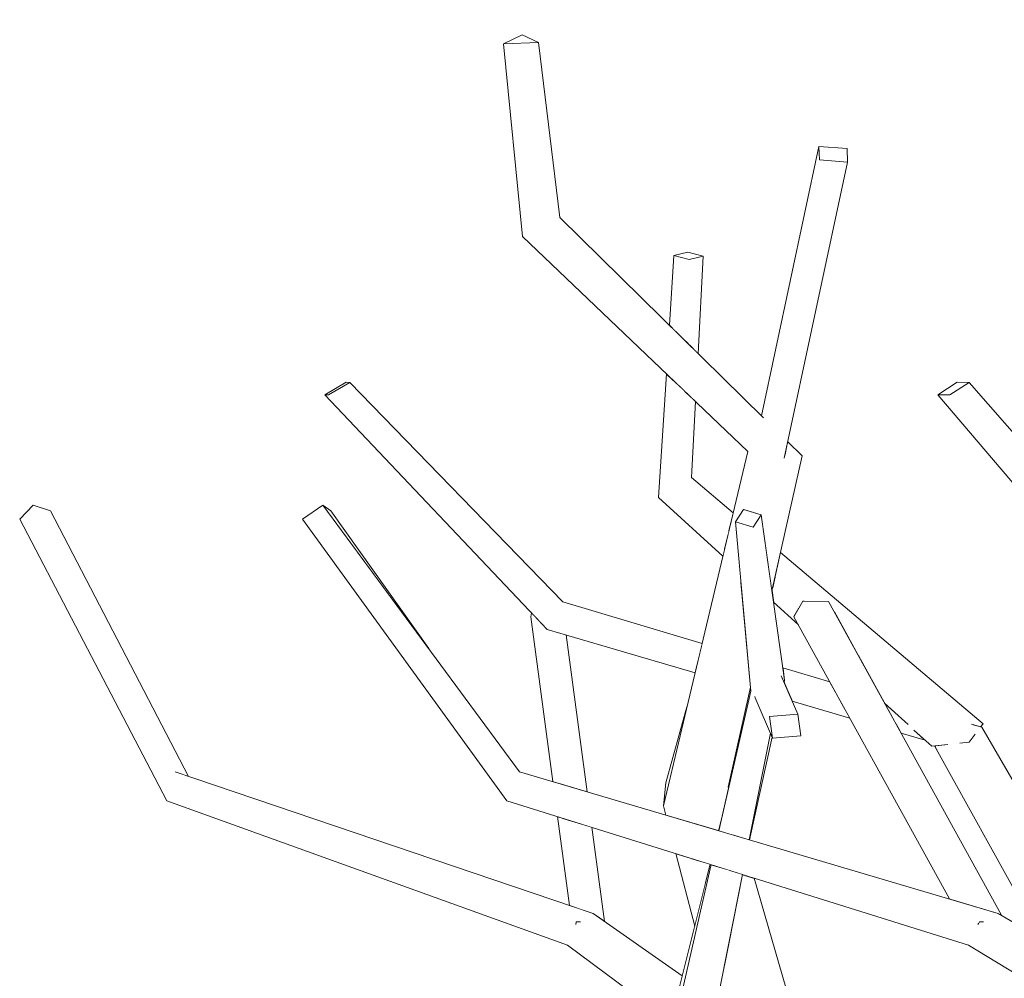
# Model space of a CAD drawing. Extents: x -289599 to -184549, y 66678 to 295474.
# Tile 350 of 656: x -262796 to -262660, y 71834 to 71966. Entities that reach past the tile are written whole.
import ezdxf

# ---------------------------------------------------------------- set-up
doc = ezdxf.new("R2010")
doc.units = 0
doc.header["$MEASUREMENT"] = 0
doc.linetypes.add('Wipeout_Contour', pattern=[1000, 0, -1000])
doc.layers.add('arch drzewa', color=8, linetype='Continuous')
doc.layers.add('arch drzewa_Nr_Pióra__4', color=8, linetype='Continuous', lineweight=9)

msp = doc.modelspace()

# ---------------------------------------------------------------- wipeouts: each hides what was drawn before it
at = {"color": 254, "linetype": 'Wipeout_Contour', "lineweight": 0, "ltscale": 2236840.206173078}
msp.add_wipeout([(-262661.96, 71988.74), (-262622.19, 71964.75), (-262621.22, 71964.33), (-262620.76, 71964.26), (-262619.46, 71963.53), (-262620.63, 71964.24), (-262659.52, 71987.69)], dxfattribs=at).dxf.layer = 'arch drzewa'
at = {"color": 254, "linetype": 'Wipeout_Contour', "lineweight": 0, "ltscale": 1278369.935397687}
msp.add_wipeout([(-262685.66, 71948.8), (-262685.61, 71946.95), (-262681.73, 71946.67), (-262681.77, 71948.52)], dxfattribs=at).dxf.layer = 'arch drzewa'
at = {"color": 254, "linetype": 'Wipeout_Contour', "lineweight": 0, "ltscale": 1278422.908444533}
msp.add_wipeout([(-262701.6, 71933.72), (-262703.53, 71933.24), (-262703.41, 71921.39), (-262702.31, 71920.31)], dxfattribs=at).dxf.layer = 'arch drzewa'
at = {"color": 254, "linetype": 'Wipeout_Contour', "lineweight": 0, "ltscale": 1278388.792377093}
msp.add_wipeout([(-262704.74, 71900.89), (-262698.07, 71895.85), (-262697.47, 71898.39), (-262703.22, 71903.25)], dxfattribs=at).dxf.layer = 'arch drzewa'
at = {"color": 254, "linetype": 'Wipeout_Contour', "lineweight": 0, "ltscale": 958755.931463}
msp.add_wipeout([(-262695.11, 71874.37), (-262695.16, 71874.13), (-262695.08, 71874.11)], dxfattribs=at).dxf.layer = 'arch drzewa'
at = {"color": 254, "linetype": 'Wipeout_Contour', "lineweight": 0, "ltscale": 958569.132642}
msp.add_wipeout([(-262600.85, 71808.06), (-262660.98, 71843.22), (-262665.06, 71838.86)], dxfattribs=at).dxf.layer = 'arch drzewa'

# ---------------------------------------------------------------- next in the draw order: wipeouts: each hides what was drawn before it
at = {"color": 254, "linetype": 'Wipeout_Contour', "lineweight": 0, "ltscale": 958818.982409}
msp.add_wipeout([(-262703.53, 71933.24), (-262703.95, 71921.92), (-262703.41, 71921.39)], dxfattribs=at).dxf.layer = 'arch drzewa'
at = {"color": 254, "linetype": 'Wipeout_Contour', "lineweight": 0, "ltscale": 958805.753884}
msp.add_wipeout([(-262702.66, 71913.7), (-262703.33, 71914.34), (-262703.22, 71903.25)], dxfattribs=at).dxf.layer = 'arch drzewa'
at = {"color": 254, "linetype": 'Wipeout_Contour', "lineweight": 0, "ltscale": 958788.631463}
msp.add_wipeout([(-262704.74, 71900.89), (-262698.21, 71895.29), (-262698.07, 71895.85)], dxfattribs=at).dxf.layer = 'arch drzewa'
at = {"color": 254, "linetype": 'Wipeout_Contour', "lineweight": 0, "ltscale": 958771.24222}
msp.add_wipeout([(-262726.89, 71862.71), (-262728.63, 71858.73), (-262660.98, 71843.22)], dxfattribs=at).dxf.layer = 'arch drzewa'
at = {"color": 254, "linetype": 'Wipeout_Contour', "lineweight": 0, "ltscale": 958639.86519}
msp.add_wipeout([(-262663.56, 71842.07), (-262663.7, 71841.83), (-262663.22, 71842.07)], dxfattribs=at).dxf.layer = 'arch drzewa'
at = {"color": 254, "linetype": 'Wipeout_Contour', "lineweight": 0, "ltscale": 958508.036084}
msp.add_wipeout([(-262665.06, 71838.86), (-262607.43, 71803.53), (-262600.85, 71808.06)], dxfattribs=at).dxf.layer = 'arch drzewa'

# ---------------------------------------------------------------- next in the draw order: wipeouts: each hides what was drawn before it
at = {"color": 254, "linetype": 'Wipeout_Contour', "lineweight": 0, "ltscale": 1278431.474296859}
msp.add_wipeout([(-262703.53, 71933.24), (-262705.66, 71933.79), (-262705.37, 71923.32), (-262703.95, 71921.92)], dxfattribs=at).dxf.layer = 'arch drzewa'
at = {"color": 254, "linetype": 'Wipeout_Contour', "lineweight": 0, "ltscale": 1278392.570428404}
msp.add_wipeout([(-262704.74, 71900.89), (-262707.75, 71900.47), (-262698.68, 71893.32), (-262698.21, 71895.29)], dxfattribs=at).dxf.layer = 'arch drzewa'
at = {"color": 254, "linetype": 'Wipeout_Contour', "lineweight": 0, "ltscale": 958912.305148}
msp.add_wipeout([(-262726.89, 71862.71), (-262753.98, 71899.45), (-262756.79, 71897.52)], dxfattribs=at).dxf.layer = 'arch drzewa'
at = {"color": 254, "linetype": 'Wipeout_Contour', "lineweight": 0, "ltscale": 1597796.491529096}
msp.add_wipeout([(-262687.89, 71886.21), (-262664.82, 71844.36), (-262660.98, 71843.22), (-262660.54, 71842.97), (-262684.36, 71886.17)], dxfattribs=at).dxf.layer = 'arch drzewa'
at = {"color": 254, "linetype": 'Wipeout_Contour', "lineweight": 0, "ltscale": 1917524.452636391}
msp.add_wipeout([(-262707.09, 71858.02), (-262706.36, 71856.64), (-262699.49, 71854.61), (-262699.13, 71856.03), (-262698.13, 71860.4), (-262698.19, 71860.61)], dxfattribs=at).dxf.layer = 'arch drzewa'
at = {"color": 254, "linetype": 'Wipeout_Contour', "lineweight": 0, "ltscale": 958756.868154}
msp.add_wipeout([(-262700.65, 71849.98), (-262703.24, 71850.79), (-262701.34, 71847.23)], dxfattribs=at).dxf.layer = 'arch drzewa'
at = {"color": 254, "linetype": 'Wipeout_Contour', "lineweight": 0, "ltscale": 1278368.675398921}
msp.add_wipeout([(-262716.78, 71843.22), (-262720.28, 71838.86), (-262705.56, 71830.4), (-262704.5, 71834.61)], dxfattribs=at).dxf.layer = 'arch drzewa'

# ---------------------------------------------------------------- next in the draw order: wipeouts: each hides what was drawn before it
at = {"color": 254, "linetype": 'Wipeout_Contour', "lineweight": 0, "ltscale": 958826.276338}
msp.add_wipeout([(-262705.66, 71933.79), (-262706.26, 71924.2), (-262705.37, 71923.32)], dxfattribs=at).dxf.layer = 'arch drzewa'
at = {"color": 254, "linetype": 'Wipeout_Contour', "lineweight": 0, "ltscale": 958791.346585}
msp.add_wipeout([(-262707.75, 71900.47), (-262698.89, 71892.41), (-262698.68, 71893.32)], dxfattribs=at).dxf.layer = 'arch drzewa'
at = {"color": 254, "linetype": 'Wipeout_Contour', "lineweight": 0, "ltscale": 958878.248211}
msp.add_wipeout([(-262756.79, 71897.52), (-262728.63, 71858.73), (-262726.89, 71862.71)], dxfattribs=at).dxf.layer = 'arch drzewa'
at = {"color": 254, "linetype": 'Wipeout_Contour', "lineweight": 0, "ltscale": 958760.643843}
msp.add_wipeout([(-262698.19, 71860.61), (-262695.11, 71874.37), (-262696.48, 71889.5)], dxfattribs=at).dxf.layer = 'arch drzewa'
at = {"color": 254, "linetype": 'Wipeout_Contour', "lineweight": 0, "ltscale": 1278263.133734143}
msp.add_wipeout([(-262689.11, 71884.07), (-262667.68, 71845.21), (-262664.82, 71844.36), (-262687.89, 71886.21)], dxfattribs=at).dxf.layer = 'arch drzewa'
at = {"color": 254, "linetype": 'Wipeout_Contour', "lineweight": 0, "ltscale": 958776.76181}
msp.add_wipeout([(-262707.09, 71858.02), (-262706.77, 71856.76), (-262706.36, 71856.64)], dxfattribs=at).dxf.layer = 'arch drzewa'
at = {"color": 254, "linetype": 'Wipeout_Contour', "lineweight": 0, "ltscale": 1278346.407053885}
msp.add_wipeout([(-262705.38, 71851.46), (-262702.78, 71841.48), (-262701.34, 71847.23), (-262703.24, 71850.79)], dxfattribs=at).dxf.layer = 'arch drzewa'
at = {"color": 254, "linetype": 'Wipeout_Contour', "lineweight": 0, "ltscale": 958800.91015}
msp.add_wipeout([(-262719.08, 71842.07), (-262719.12, 71841.83), (-262718.71, 71842.07)], dxfattribs=at).dxf.layer = 'arch drzewa'
at = {"color": 254, "linetype": 'Wipeout_Contour', "lineweight": 0, "ltscale": 958639.706996}
msp.add_wipeout([(-262663.68, 71842.3), (-262663.56, 71842.07), (-262663.22, 71842.07)], dxfattribs=at).dxf.layer = 'arch drzewa'
at = {"color": 254, "linetype": 'Wipeout_Contour', "lineweight": 0, "ltscale": 1278355.117735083}
msp.add_wipeout([(-262720.28, 71838.86), (-262706.06, 71828.28), (-262706.05, 71828.46), (-262705.56, 71830.4)], dxfattribs=at).dxf.layer = 'arch drzewa'

# ---------------------------------------------------------------- next in the draw order: wipeouts: each hides what was drawn before it
at = {"color": 254, "linetype": 'Wipeout_Contour', "lineweight": 0, "ltscale": 1278433.305369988}
msp.add_wipeout([(-262701.6, 71933.72), (-262703.73, 71934.27), (-262705.66, 71933.79), (-262703.53, 71933.24)], dxfattribs=at).dxf.layer = 'arch drzewa'
at = {"color": 254, "linetype": 'Wipeout_Contour', "lineweight": 0, "ltscale": 958668.484732}
msp.add_wipeout([(-262638.65, 71886.11), (-262664.96, 71916.33), (-262667.63, 71914.62)], dxfattribs=at).dxf.layer = 'arch drzewa'
at = {"color": 254, "linetype": 'Wipeout_Contour', "lineweight": 0, "ltscale": 1278409.3395126}
msp.add_wipeout([(-262704.74, 71900.89), (-262703.22, 71903.25), (-262703.33, 71914.34), (-262704.21, 71915.17)], dxfattribs=at).dxf.layer = 'arch drzewa'
at = {"color": 254, "linetype": 'Wipeout_Contour', "lineweight": 0, "ltscale": 958925.152997}
msp.add_wipeout([(-262753.98, 71899.45), (-262739.41, 71879.69), (-262752.9, 71898.67)], dxfattribs=at).dxf.layer = 'arch drzewa'
at = {"color": 254, "linetype": 'Wipeout_Contour', "lineweight": 0, "ltscale": 1597891.74078124}
msp.add_wipeout([(-262684.17, 71875.11), (-262690.64, 71877.04), (-262690.4, 71875.34), (-262690.4, 71875.32), (-262683.36, 71873.64)], dxfattribs=at).dxf.layer = 'arch drzewa'
at = {"color": 254, "linetype": 'Wipeout_Contour', "lineweight": 0, "ltscale": 958700.116623}
msp.add_wipeout([(-262676.63, 71872.15), (-262676.55, 71872.02), (-262676.45, 71871.99)], dxfattribs=at).dxf.layer = 'arch drzewa'
at = {"color": 254, "linetype": 'Wipeout_Contour', "lineweight": 0, "ltscale": 958916.609239}
msp.add_wipeout([(-262716.78, 71843.22), (-262774.31, 71862.71), (-262775.48, 71858.73)], dxfattribs=at).dxf.layer = 'arch drzewa'
at = {"color": 254, "linetype": 'Wipeout_Contour', "lineweight": 0, "ltscale": 1278300.190450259}
msp.add_wipeout([(-262697.79, 71840.59), (-262686.12, 71818.72), (-262694.58, 71848.09), (-262696.2, 71848.6)], dxfattribs=at).dxf.layer = 'arch drzewa'
at = {"color": 254, "linetype": 'Wipeout_Contour', "lineweight": 0, "ltscale": 958640.07905}
msp.add_wipeout([(-262663.68, 71842.3), (-262663.7, 71841.83), (-262663.56, 71842.07)], dxfattribs=at).dxf.layer = 'arch drzewa'

# ---------------------------------------------------------------- next in the draw order: wipeouts: each hides what was drawn before it
at = {"color": 254, "linetype": 'Wipeout_Contour', "lineweight": 0, "ltscale": 958810.968505}
msp.add_wipeout([(-262704.21, 71915.17), (-262705.17, 71916.09), (-262704.74, 71900.89)], dxfattribs=at).dxf.layer = 'arch drzewa'
at = {"color": 254, "linetype": 'Wipeout_Contour', "lineweight": 0, "ltscale": 958636.38306}
msp.add_wipeout([(-262667.63, 71914.62), (-262639.72, 71882.96), (-262638.65, 71886.11)], dxfattribs=at).dxf.layer = 'arch drzewa'
at = {"color": 254, "linetype": 'Wipeout_Contour', "lineweight": 0, "ltscale": 959034.635706}
msp.add_wipeout([(-262774.31, 71862.71), (-262793.9, 71899.45), (-262795.74, 71897.52)], dxfattribs=at).dxf.layer = 'arch drzewa'
at = {"color": 254, "linetype": 'Wipeout_Contour', "lineweight": 0, "ltscale": 1598053.59972604}
msp.add_wipeout([(-262724.7, 71884.01), (-262721.64, 71861.16), (-262717.6, 71859.97), (-262720.49, 71881.56), (-262723.11, 71882.33)], dxfattribs=at).dxf.layer = 'arch drzewa'
at = {"color": 254, "linetype": 'Wipeout_Contour', "lineweight": 0, "ltscale": 1597887.367439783}
msp.add_wipeout([(-262690.4, 71875.32), (-262690.47, 71875.01), (-262689.86, 71873.62), (-262682.13, 71871.4), (-262683.36, 71873.64)], dxfattribs=at).dxf.layer = 'arch drzewa'
at = {"color": 254, "linetype": 'Wipeout_Contour', "lineweight": 0, "ltscale": 2875931.71740413}
msp.add_wipeout([(-262667.29, 71867.33), (-262667.57, 71867.22), (-262644.04, 71833.32), (-262641.9, 71832.07), (-262663.24, 71868.84), (-262664.56, 71868.35), (-262664.24, 71867.78), (-262664.99, 71866.78), (-262666.13, 71866.66)], dxfattribs=at).dxf.layer = 'arch drzewa'
at = {"color": 254, "linetype": 'Wipeout_Contour', "lineweight": 0, "ltscale": 1598004.342980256}
msp.add_wipeout([(-262716.94, 71855.08), (-262721, 71856.34), (-262719.36, 71844.1), (-262716.78, 71843.22), (-262715.21, 71842.12)], dxfattribs=at).dxf.layer = 'arch drzewa'
at = {"color": 254, "linetype": 'Wipeout_Contour', "lineweight": 0, "ltscale": 2236998.540634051}
msp.add_wipeout([(-262697.79, 71840.59), (-262699.85, 71830.23), (-262699.03, 71827.09), (-262690.58, 71820.35), (-262690.55, 71819.95), (-262689.41, 71816.52), (-262686.12, 71818.72)], dxfattribs=at).dxf.layer = 'arch drzewa'

# ---------------------------------------------------------------- next in the draw order: linework, layer by layer
at = {"layer": 'arch drzewa_Nr_Pióra__4', "linetype": 'Continuous'}
for p, q in [((-262715.21, 71842.12), (-262716.94, 71855.08)), ((-262686.12, 71818.72), (-262694.58, 71848.09))]:
    msp.add_line(p, q, dxfattribs=at)

# ---------------------------------------------------------------- next in the draw order: wipeouts: each hides what was drawn before it
at = {"color": 254, "linetype": 'Wipeout_Contour', "lineweight": 0, "ltscale": 1278418.12503688}
msp.add_wipeout([(-262707.75, 71900.47), (-262704.74, 71900.89), (-262705.17, 71916.09), (-262706.68, 71917.53)], dxfattribs=at).dxf.layer = 'arch drzewa'
at = {"color": 254, "linetype": 'Wipeout_Contour', "lineweight": 0, "ltscale": 958672.514052}
msp.add_wipeout([(-262639.72, 71882.96), (-262667.63, 71914.62), (-262669.3, 71914.64)], dxfattribs=at).dxf.layer = 'arch drzewa'
at = {"color": 254, "linetype": 'Wipeout_Contour', "lineweight": 0, "ltscale": 959007.302945}
msp.add_wipeout([(-262795.74, 71897.52), (-262775.48, 71858.73), (-262774.31, 71862.71)], dxfattribs=at).dxf.layer = 'arch drzewa'
at = {"color": 254, "linetype": 'Wipeout_Contour', "lineweight": 0, "ltscale": 1598066.276908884}
msp.add_wipeout([(-262725.26, 71884.6), (-262725.35, 71884.07), (-262722.3, 71861.36), (-262721.64, 71861.16), (-262724.7, 71884.01)], dxfattribs=at).dxf.layer = 'arch drzewa'
at = {"color": 254, "linetype": 'Wipeout_Contour', "lineweight": 0, "ltscale": 1278303.640169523}
msp.add_wipeout([(-262689.86, 71873.62), (-262689.7, 71873.24), (-262681.98, 71871.14), (-262682.13, 71871.4)], dxfattribs=at).dxf.layer = 'arch drzewa'
at = {"color": 254, "linetype": 'Wipeout_Contour', "lineweight": 0, "ltscale": 958661.495522}
msp.add_wipeout([(-262664.54, 71869.23), (-262664.51, 71869.14), (-262663.24, 71868.84)], dxfattribs=at).dxf.layer = 'arch drzewa'
at = {"color": 254, "linetype": 'Wipeout_Contour', "lineweight": 0, "ltscale": 958614.795933}
msp.add_wipeout([(-262667.57, 71867.22), (-262649.85, 71836.72), (-262644.04, 71833.32)], dxfattribs=at).dxf.layer = 'arch drzewa'
at = {"color": 254, "linetype": 'Wipeout_Contour', "lineweight": 0, "ltscale": 1278415.805796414}
msp.add_wipeout([(-262721, 71856.34), (-262721.66, 71856.55), (-262720.02, 71844.32), (-262719.36, 71844.1)], dxfattribs=at).dxf.layer = 'arch drzewa'
at = {"color": 254, "linetype": 'Wipeout_Contour', "lineweight": 0, "ltscale": 958740.710603}
msp.add_wipeout([(-262698.02, 71849.16), (-262701.02, 71824.32), (-262696.2, 71848.6)], dxfattribs=at).dxf.layer = 'arch drzewa'
at = {"color": 254, "linetype": 'Wipeout_Contour', "lineweight": 0, "ltscale": 958800.757803}
msp.add_wipeout([(-262718.71, 71842.07), (-262719.11, 71842.3), (-262719.08, 71842.07)], dxfattribs=at).dxf.layer = 'arch drzewa'

# ---------------------------------------------------------------- next in the draw order: linework, layer by layer
at = {"layer": 'arch drzewa_Nr_Pióra__4', "linetype": 'Continuous'}
for p, q in [((-262720.28, 71838.86), (-262775.48, 71858.73)), ((-262720.02, 71844.32), (-262721.66, 71856.55)), ((-262719.08, 71842.07), (-262719.14, 71841.71)), ((-262718.52, 71842.07), (-262719.08, 71842.07))]:
    msp.add_line(p, q, dxfattribs=at)

# ---------------------------------------------------------------- next in the draw order: wipeouts: each hides what was drawn before it
at = {"color": 254, "linetype": 'Wipeout_Contour', "lineweight": 0, "ltscale": 958640.078699}
msp.add_wipeout([(-262669.3, 71914.64), (-262641.8, 71882.33), (-262639.72, 71882.96)], dxfattribs=at).dxf.layer = 'arch drzewa'
at = {"color": 254, "linetype": 'Wipeout_Contour', "lineweight": 0, "ltscale": 1278686.511781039}
msp.add_wipeout([(-262791.49, 71898.67), (-262793.9, 71899.45), (-262772.51, 71862.11), (-262772.47, 71862.09)], dxfattribs=at).dxf.layer = 'arch drzewa'
at = {"color": 254, "linetype": 'Wipeout_Contour', "lineweight": 0, "ltscale": 1278413.613091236}
msp.add_wipeout([(-262720.92, 71886.11), (-262722.41, 71882.96), (-262702.29, 71878.16), (-262701.76, 71880.37)], dxfattribs=at).dxf.layer = 'arch drzewa'
at = {"color": 254, "linetype": 'Wipeout_Contour', "lineweight": 0, "ltscale": 1278301.820834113}
msp.add_wipeout([(-262681.98, 71871.14), (-262689.7, 71873.24), (-262689.35, 71872.42), (-262681.41, 71870.1)], dxfattribs=at).dxf.layer = 'arch drzewa'
at = {"color": 254, "linetype": 'Wipeout_Contour', "lineweight": 0, "ltscale": 958661.266909}
msp.add_wipeout([(-262664.56, 71868.35), (-262663.24, 71868.84), (-262664.51, 71869.14)], dxfattribs=at).dxf.layer = 'arch drzewa'
at = {"color": 254, "linetype": 'Wipeout_Contour', "lineweight": 0, "ltscale": 1917295.215076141}
msp.add_wipeout([(-262669.69, 71866.3), (-262651.35, 71837.6), (-262649.85, 71836.72), (-262667.57, 71867.22), (-262667.88, 71867.16), (-262668.02, 71866.47)], dxfattribs=at).dxf.layer = 'arch drzewa'
at = {"color": 254, "linetype": 'Wipeout_Contour', "lineweight": 0, "ltscale": 1278329.142096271}
msp.add_wipeout([(-262700.52, 71849.95), (-262706.38, 71824.37), (-262701.02, 71824.32), (-262698.02, 71849.16)], dxfattribs=at).dxf.layer = 'arch drzewa'

# ---------------------------------------------------------------- next in the draw order: wipeouts: each hides what was drawn before it
at = {"color": 254, "linetype": 'Wipeout_Contour', "lineweight": 0, "ltscale": 958913.718535}
msp.add_wipeout([(-262720.92, 71886.11), (-262750.27, 71916.33), (-262753.22, 71914.62)], dxfattribs=at).dxf.layer = 'arch drzewa'
at = {"color": 254, "linetype": 'Wipeout_Contour', "lineweight": 0, "ltscale": 1278273.718423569}
msp.add_wipeout([(-262664.96, 71916.33), (-262666.64, 71916.35), (-262669.3, 71914.64), (-262667.63, 71914.62)], dxfattribs=at).dxf.layer = 'arch drzewa'
at = {"color": 254, "linetype": 'Wipeout_Contour', "lineweight": 0, "ltscale": 959003.920614}
msp.add_wipeout([(-262772.51, 71862.11), (-262793.9, 71899.45), (-262774.31, 71862.71)], dxfattribs=at).dxf.layer = 'arch drzewa'
at = {"color": 254, "linetype": 'Wipeout_Contour', "lineweight": 0, "ltscale": 958800.697539}
msp.add_wipeout([(-262702.29, 71878.16), (-262722.41, 71882.96), (-262702.51, 71877.25)], dxfattribs=at).dxf.layer = 'arch drzewa'
at = {"color": 254, "linetype": 'Wipeout_Contour', "lineweight": 0, "ltscale": 1917374.187737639}
msp.add_wipeout([(-262676.55, 71872.02), (-262675.1, 71869.39), (-262667.57, 71867.22), (-262667.29, 71867.33), (-262673.51, 71869.31), (-262676.45, 71871.99)], dxfattribs=at).dxf.layer = 'arch drzewa'
at = {"color": 254, "linetype": 'Wipeout_Contour', "lineweight": 0, "ltscale": 1278188.977061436}
msp.add_wipeout([(-262669.69, 71866.3), (-262669.73, 71866.29), (-262655.07, 71839.77), (-262651.35, 71837.6)], dxfattribs=at).dxf.layer = 'arch drzewa'
at = {"color": 254, "linetype": 'Wipeout_Contour', "lineweight": 0, "ltscale": 1278337.534659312}
msp.add_wipeout([(-262706.38, 71824.37), (-262700.52, 71849.95), (-262700.65, 71849.98), (-262706.05, 71828.46)], dxfattribs=at).dxf.layer = 'arch drzewa'

# ---------------------------------------------------------------- next in the draw order: linework, layer by layer
at = {"layer": 'arch drzewa_Nr_Pióra__4', "linetype": 'Continuous'}
for p, q in [((-262669.3, 71914.64), (-262666.64, 71916.35)), ((-262664.96, 71916.33), (-262667.63, 71914.62)), ((-262666.64, 71916.35), (-262664.96, 71916.33)), ((-262667.63, 71914.62), (-262669.3, 71914.64)), ((-262793.9, 71899.45), (-262795.74, 71897.52)), ((-262791.49, 71898.67), (-262793.9, 71899.45)), ((-262772.47, 71862.09), (-262791.49, 71898.67)), ((-262775.48, 71858.73), (-262795.74, 71897.52)), ((-262716.78, 71843.22), (-262774.31, 71862.71)), ((-262702.78, 71841.48), (-262705.38, 71851.46)), ((-262706.38, 71824.37), (-262700.52, 71849.95)), ((-262706.05, 71828.46), (-262700.65, 71849.98)), ((-262701.02, 71824.32), (-262696.2, 71848.6)), ((-262704.5, 71834.61), (-262716.78, 71843.22)), ((-262600.85, 71808.06), (-262660.98, 71843.22)), ((-262663.56, 71842.07), (-262663.78, 71841.69)), ((-262663.02, 71842.07), (-262663.56, 71842.07)), ((-262706.06, 71828.28), (-262720.28, 71838.86)), ((-262607.43, 71803.53), (-262665.06, 71838.86))]:
    msp.add_line(p, q, dxfattribs=at)

# ---------------------------------------------------------------- next in the draw order: wipeouts: each hides what was drawn before it
at = {"color": 254, "linetype": 'Wipeout_Contour', "lineweight": 0, "ltscale": 1278414.725906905}
msp.add_wipeout([(-262723.11, 71882.33), (-262702.63, 71876.76), (-262702.51, 71877.25), (-262722.41, 71882.96)], dxfattribs=at).dxf.layer = 'arch drzewa'
at = {"color": 254, "linetype": 'Wipeout_Contour', "lineweight": 0, "ltscale": 958685.793104}
msp.add_wipeout([(-262675.1, 71869.39), (-262675.03, 71869.25), (-262667.57, 71867.22)], dxfattribs=at).dxf.layer = 'arch drzewa'

# ---------------------------------------------------------------- next in the draw order: wipeouts: each hides what was drawn before it
at = {"color": 254, "linetype": 'Wipeout_Contour', "lineweight": 0, "ltscale": 958801.165743}
msp.add_wipeout([(-262723.11, 71882.33), (-262702.72, 71876.35), (-262702.63, 71876.76)], dxfattribs=at).dxf.layer = 'arch drzewa'
at = {"color": 254, "linetype": 'Wipeout_Contour', "lineweight": 0, "ltscale": 1917364.083503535}
msp.add_wipeout([(-262675.03, 71869.25), (-262674.35, 71868.03), (-262671.02, 71867.05), (-262672.51, 71868.4), (-262667.88, 71867.16), (-262667.57, 71867.22)], dxfattribs=at).dxf.layer = 'arch drzewa'

# ---------------------------------------------------------------- next in the draw order: linework, layer by layer
at = {"layer": 'arch drzewa_Nr_Pióra__4', "linetype": 'Continuous'}
msp.add_line((-262717.6, 71859.97), (-262720.49, 71881.56), dxfattribs=at)

# ---------------------------------------------------------------- next in the draw order: wipeouts: each hides what was drawn before it
at = {"color": 254, "linetype": 'Wipeout_Contour', "lineweight": 0, "ltscale": 958879.073795}
msp.add_wipeout([(-262753.22, 71914.62), (-262722.41, 71882.96), (-262720.92, 71886.11)], dxfattribs=at).dxf.layer = 'arch drzewa'
at = {"color": 254, "linetype": 'Wipeout_Contour', "lineweight": 0, "ltscale": 1917457.2671715}
msp.add_wipeout([(-262690.96, 71892.9), (-262691.43, 71890.81), (-262685.31, 71886.18), (-262684.36, 71886.17), (-262683.68, 71884.95), (-262663.07, 71869.33)], dxfattribs=at).dxf.layer = 'arch drzewa'

# ---------------------------------------------------------------- next in the draw order: linework, layer by layer
at = {"layer": 'arch drzewa_Nr_Pióra__4', "linetype": 'Continuous'}
msp.add_line((-262638.65, 71886.11), (-262664.96, 71916.33), dxfattribs=at)

# ---------------------------------------------------------------- next in the draw order: wipeouts: each hides what was drawn before it
at = {"color": 254, "linetype": 'Wipeout_Contour', "lineweight": 0, "ltscale": 958917.251787}
msp.add_wipeout([(-262722.41, 71882.96), (-262753.22, 71914.62), (-262753.72, 71914.64)], dxfattribs=at).dxf.layer = 'arch drzewa'
at = {"color": 254, "linetype": 'Wipeout_Contour', "lineweight": 0, "ltscale": 1278331.025127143}
msp.add_wipeout([(-262691.68, 71889.69), (-262687.63, 71886.2), (-262685.31, 71886.18), (-262691.43, 71890.81)], dxfattribs=at).dxf.layer = 'arch drzewa'
at = {"color": 254, "linetype": 'Wipeout_Contour', "lineweight": 0, "ltscale": 2876029.573793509}
msp.add_wipeout([(-262663.07, 71869.33), (-262683.68, 71884.95), (-262681.45, 71880.91), (-262664.99, 71866.78), (-262664.24, 71867.78), (-262664.56, 71868.35), (-262664.51, 71869.14), (-262664.54, 71869.23), (-262663.4, 71868.89)], dxfattribs=at).dxf.layer = 'arch drzewa'
at = {"color": 254, "linetype": 'Wipeout_Contour', "lineweight": 0, "ltscale": 958742.760431}
msp.add_wipeout([(-262690.5, 71875.09), (-262690.47, 71875.01), (-262690.4, 71875.34)], dxfattribs=at).dxf.layer = 'arch drzewa'

# ---------------------------------------------------------------- next in the draw order: linework, layer by layer
at = {"layer": 'arch drzewa_Nr_Pióra__4', "linetype": 'Continuous'}
for p, q in [((-262641.8, 71882.33), (-262669.3, 71914.64)), ((-262663.07, 71869.33), (-262663.4, 71868.89)), ((-262641.9, 71832.07), (-262663.24, 71868.84))]:
    msp.add_line(p, q, dxfattribs=at)

# ---------------------------------------------------------------- next in the draw order: wipeouts: each hides what was drawn before it
at = {"color": 254, "linetype": 'Wipeout_Contour', "lineweight": 0, "ltscale": 958880.755759}
msp.add_wipeout([(-262753.72, 71914.64), (-262723.11, 71882.33), (-262722.41, 71882.96)], dxfattribs=at).dxf.layer = 'arch drzewa'
at = {"color": 254, "linetype": 'Wipeout_Contour', "lineweight": 0, "ltscale": 1597915.590415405}
msp.add_wipeout([(-262691.68, 71889.69), (-262692.04, 71888.09), (-262688.44, 71885.25), (-262687.89, 71886.21), (-262687.63, 71886.2)], dxfattribs=at).dxf.layer = 'arch drzewa'
at = {"color": 254, "linetype": 'Wipeout_Contour', "lineweight": 0, "ltscale": 958699.752575}
msp.add_wipeout([(-262681.45, 71880.91), (-262680.33, 71878.86), (-262664.99, 71866.78)], dxfattribs=at).dxf.layer = 'arch drzewa'

# ---------------------------------------------------------------- next in the draw order: linework, layer by layer
at = {"layer": 'arch drzewa_Nr_Pióra__4', "linetype": 'Continuous'}
for p, q in [((-262753.98, 71899.45), (-262756.79, 71897.52)), ((-262752.9, 71898.67), (-262753.98, 71899.45)), ((-262726.89, 71862.71), (-262753.98, 71899.45)), ((-262739.41, 71879.69), (-262752.9, 71898.67)), ((-262728.63, 71858.73), (-262756.79, 71897.52)), ((-262725.26, 71884.6), (-262725.35, 71884.07)), ((-262722.3, 71861.36), (-262725.35, 71884.07))]:
    msp.add_line(p, q, dxfattribs=at)

# ---------------------------------------------------------------- next in the draw order: wipeouts: each hides what was drawn before it
at = {"color": 254, "linetype": 'Wipeout_Contour', "lineweight": 0, "ltscale": 1278443.563244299}
msp.add_wipeout([(-262693.32, 71911.46), (-262721.34, 71939.03), (-262726.49, 71936.41), (-262693.49, 71910.53)], dxfattribs=at).dxf.layer = 'arch drzewa'
at = {"color": 254, "linetype": 'Wipeout_Contour', "lineweight": 0, "ltscale": 1278602.526000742}
msp.add_wipeout([(-262750.27, 71916.33), (-262750.77, 71916.35), (-262753.72, 71914.64), (-262753.22, 71914.62)], dxfattribs=at).dxf.layer = 'arch drzewa'
at = {"color": 254, "linetype": 'Wipeout_Contour', "lineweight": 0, "ltscale": 1917501.046282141}
msp.add_wipeout([(-262692.14, 71887.65), (-262691.91, 71886.06), (-262688.49, 71882.95), (-262689.11, 71884.07), (-262688.44, 71885.25), (-262692.04, 71888.09)], dxfattribs=at).dxf.layer = 'arch drzewa'
at = {"color": 254, "linetype": 'Wipeout_Contour', "lineweight": 0, "ltscale": 1917368.451653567}
msp.add_wipeout([(-262680.33, 71878.86), (-262676.63, 71872.15), (-262673.51, 71869.31), (-262667.29, 71867.33), (-262666.13, 71866.66), (-262664.99, 71866.78)], dxfattribs=at).dxf.layer = 'arch drzewa'

# ---------------------------------------------------------------- next in the draw order: linework, layer by layer
at = {"layer": 'arch drzewa_Nr_Pióra__4', "linetype": 'Continuous'}
for p, q in [((-262753.72, 71914.64), (-262750.77, 71916.35)), ((-262750.27, 71916.33), (-262753.22, 71914.62)), ((-262750.77, 71916.35), (-262750.27, 71916.33)), ((-262753.22, 71914.62), (-262753.72, 71914.64)), ((-262687.89, 71886.21), (-262689.11, 71884.07)), ((-262684.36, 71886.17), (-262687.89, 71886.21)), ((-262673.4, 71869.21), (-262676.63, 71872.15)), ((-262663.24, 71868.84), (-262664.67, 71869.27)), ((-262664.15, 71867.9), (-262664.99, 71866.78)), ((-262664.99, 71866.78), (-262666.26, 71866.65))]:
    msp.add_line(p, q, dxfattribs=at)

# ---------------------------------------------------------------- next in the draw order: wipeouts: each hides what was drawn before it
at = {"color": 254, "linetype": 'Wipeout_Contour', "lineweight": 0, "ltscale": 958902.906694}
msp.add_wipeout([(-262721.34, 71939.03), (-262724.27, 71963.13), (-262729.12, 71962.94)], dxfattribs=at).dxf.layer = 'arch drzewa'
at = {"color": 254, "linetype": 'Wipeout_Contour', "lineweight": 0, "ltscale": 2556714.938294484}
msp.add_wipeout([(-262695.46, 71906.83), (-262695.93, 71898.81), (-262693.61, 71898.09), (-262692.14, 71887.65), (-262687.98, 71906.21), (-262690.35, 71906.4), (-262690.43, 71906.05), (-262691.3, 71906.48)], dxfattribs=at).dxf.layer = 'arch drzewa'
at = {"color": 254, "linetype": 'Wipeout_Contour', "lineweight": 0, "ltscale": 1278235.671244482}
msp.add_wipeout([(-262672.51, 71868.4), (-262670.14, 71866.25), (-262668.02, 71866.47), (-262667.88, 71867.16)], dxfattribs=at).dxf.layer = 'arch drzewa'

# ---------------------------------------------------------------- next in the draw order: linework, layer by layer
at = {"layer": 'arch drzewa_Nr_Pióra__4', "linetype": 'Continuous'}
for p, q in [((-262660.54, 71842.97), (-262684.36, 71886.17)), ((-262670.14, 71866.25), (-262672.59, 71868.47)), ((-262671.02, 71867.05), (-262674.35, 71868.03)), ((-262667.91, 71866.48), (-262670.14, 71866.25)), ((-262655.07, 71839.77), (-262669.73, 71866.29))]:
    msp.add_line(p, q, dxfattribs=at)

# ---------------------------------------------------------------- next in the draw order: wipeouts: each hides what was drawn before it
at = {"color": 254, "linetype": 'Wipeout_Contour', "lineweight": 0, "ltscale": 958763.4102}
msp.add_wipeout([(-262689.97, 71908.17), (-262690.05, 71907.83), (-262687.98, 71906.21)], dxfattribs=at).dxf.layer = 'arch drzewa'
at = {"color": 254, "linetype": 'Wipeout_Contour', "lineweight": 0, "ltscale": 2237141.358323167}
msp.add_wipeout([(-262695.46, 71906.83), (-262707.09, 71858.02), (-262698.19, 71860.61), (-262696.48, 71889.5), (-262697.17, 71897.14), (-262696.04, 71898.84), (-262695.93, 71898.81)], dxfattribs=at).dxf.layer = 'arch drzewa'
at = {"color": 254, "linetype": 'Wipeout_Contour', "lineweight": 0, "ltscale": 958761.04405}
msp.add_wipeout([(-262690.4, 71875.34), (-262693.61, 71898.09), (-262694.74, 71896.39)], dxfattribs=at).dxf.layer = 'arch drzewa'

# ---------------------------------------------------------------- next in the draw order: linework, layer by layer
at = {"layer": 'arch drzewa_Nr_Pióra__4', "linetype": 'Continuous'}
for p, q in [((-262698.89, 71892.41), (-262707.75, 71900.47)), ((-262701.76, 71880.37), (-262720.92, 71886.11)), ((-262702.72, 71876.35), (-262723.11, 71882.33))]:
    msp.add_line(p, q, dxfattribs=at)

# ---------------------------------------------------------------- next in the draw order: wipeouts: each hides what was drawn before it
at = {"color": 254, "linetype": 'Wipeout_Contour', "lineweight": 0, "ltscale": 1598000.636266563}
msp.add_wipeout([(-262726.49, 71936.41), (-262695.46, 71906.83), (-262691.3, 71906.48), (-262693.85, 71908.46), (-262693.49, 71910.53)], dxfattribs=at).dxf.layer = 'arch drzewa'
at = {"color": 254, "linetype": 'Wipeout_Contour', "lineweight": 0, "ltscale": 958763.253388}
msp.add_wipeout([(-262690.35, 71906.4), (-262687.98, 71906.21), (-262690.05, 71907.83)], dxfattribs=at).dxf.layer = 'arch drzewa'
at = {"color": 254, "linetype": 'Wipeout_Contour', "lineweight": 0, "ltscale": 1597916.963216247}
msp.add_wipeout([(-262690.4, 71875.34), (-262694.74, 71896.39), (-262691.69, 71875.35), (-262690.86, 71875.92), (-262690.5, 71875.09)], dxfattribs=at).dxf.layer = 'arch drzewa'
at = {"color": 254, "linetype": 'Wipeout_Contour', "lineweight": 0, "ltscale": 958778.82794}
msp.add_wipeout([(-262707.09, 71858.02), (-262703.84, 71871.67), (-262706.73, 71861.19)], dxfattribs=at).dxf.layer = 'arch drzewa'
at = {"color": 254, "linetype": 'Wipeout_Contour', "lineweight": 0, "ltscale": 1597903.001180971}
msp.add_wipeout([(-262693.49, 71862.31), (-262695.26, 71853.36), (-262695.22, 71853.35), (-262692.11, 71867.5), (-262692.35, 71868.05)], dxfattribs=at).dxf.layer = 'arch drzewa'

# ---------------------------------------------------------------- next in the draw order: linework, layer by layer
at = {"layer": 'arch drzewa_Nr_Pióra__4', "linetype": 'Continuous'}
for p, q in [((-262706.26, 71924.2), (-262705.66, 71933.79)), ((-262705.66, 71933.79), (-262703.73, 71934.27)), ((-262703.53, 71933.24), (-262705.66, 71933.79)), ((-262703.73, 71934.27), (-262701.6, 71933.72)), ((-262701.6, 71933.72), (-262703.53, 71933.24)), ((-262702.31, 71920.31), (-262701.6, 71933.72)), ((-262707.75, 71900.47), (-262706.68, 71917.53)), ((-262720.92, 71886.11), (-262750.27, 71916.33)), ((-262723.11, 71882.33), (-262753.72, 71914.64)), ((-262703.22, 71903.25), (-262702.66, 71913.7)), ((-262706.73, 71861.19), (-262703.84, 71871.67)), ((-262707.09, 71858.02), (-262706.73, 71861.19)), ((-262706.77, 71856.76), (-262707.09, 71858.02))]:
    msp.add_line(p, q, dxfattribs=at)

# ---------------------------------------------------------------- next in the draw order: wipeouts: each hides what was drawn before it
at = {"color": 254, "linetype": 'Wipeout_Contour', "lineweight": 0, "ltscale": 958897.918135}
msp.add_wipeout([(-262729.12, 71962.94), (-262726.49, 71936.41), (-262721.34, 71939.03)], dxfattribs=at).dxf.layer = 'arch drzewa'
at = {"color": 254, "linetype": 'Wipeout_Contour', "lineweight": 0, "ltscale": 1597954.862294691}
msp.add_wipeout([(-262693.85, 71908.46), (-262691.3, 71906.48), (-262690.43, 71906.05), (-262681.73, 71946.67), (-262685.61, 71946.95)], dxfattribs=at).dxf.layer = 'arch drzewa'
at = {"color": 254, "linetype": 'Wipeout_Contour', "lineweight": 0, "ltscale": 1278348.499307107}
msp.add_wipeout([(-262694.74, 71896.39), (-262697.17, 71897.14), (-262691.92, 71875.35), (-262691.69, 71875.35)], dxfattribs=at).dxf.layer = 'arch drzewa'
at = {"color": 254, "linetype": 'Wipeout_Contour', "lineweight": 0, "ltscale": 2237082.677079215}
msp.add_wipeout([(-262697.44, 71854.01), (-262695.26, 71853.36), (-262692.35, 71868.05), (-262694.47, 71872.92), (-262694.47, 71872.99), (-262694.54, 71873.7), (-262695.06, 71873.81)], dxfattribs=at).dxf.layer = 'arch drzewa'

# ---------------------------------------------------------------- next in the draw order: linework, layer by layer
at = {"layer": 'arch drzewa_Nr_Pióra__4', "linetype": 'Continuous'}
for p, q in [((-262681.77, 71948.52), (-262681.73, 71946.67)), ((-262695.46, 71906.83), (-262726.49, 71936.41))]:
    msp.add_line(p, q, dxfattribs=at)

# ---------------------------------------------------------------- next in the draw order: wipeouts: each hides what was drawn before it
at = {"color": 254, "linetype": 'Wipeout_Contour', "lineweight": 0, "ltscale": 958913.879508}
msp.add_wipeout([(-262724.27, 71963.13), (-262726.52, 71964.16), (-262729.12, 71962.94)], dxfattribs=at).dxf.layer = 'arch drzewa'
at = {"color": 254, "linetype": 'Wipeout_Contour', "lineweight": 0, "ltscale": 1917558.974010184}
msp.add_wipeout([(-262693.85, 71908.46), (-262685.61, 71946.95), (-262685.66, 71948.8), (-262693.6, 71911.73), (-262693.32, 71911.46), (-262693.49, 71910.53)], dxfattribs=at).dxf.layer = 'arch drzewa'
at = {"color": 254, "linetype": 'Wipeout_Contour', "lineweight": 0, "ltscale": 958752.107927}
msp.add_wipeout([(-262695.06, 71873.81), (-262699.46, 71854.6), (-262697.44, 71854.01)], dxfattribs=at).dxf.layer = 'arch drzewa'
at = {"color": 254, "linetype": 'Wipeout_Contour', "lineweight": 0, "ltscale": 1278317.347955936}
msp.add_wipeout([(-262692.47, 71870.31), (-262692.05, 71867.35), (-262688.16, 71867.69), (-262688.58, 71870.65)], dxfattribs=at).dxf.layer = 'arch drzewa'

# ---------------------------------------------------------------- next in the draw order: linework, layer by layer
at = {"layer": 'arch drzewa_Nr_Pióra__4', "linetype": 'Continuous'}
for p, q in [((-262729.12, 71962.94), (-262726.52, 71964.16)), ((-262726.52, 71964.16), (-262724.27, 71963.13)), ((-262724.27, 71963.13), (-262729.12, 71962.94)), ((-262726.49, 71936.41), (-262729.12, 71962.94)), ((-262721.34, 71939.03), (-262724.27, 71963.13)), ((-262693.6, 71911.73), (-262685.66, 71948.8)), ((-262685.66, 71948.8), (-262681.77, 71948.52)), ((-262685.61, 71946.95), (-262685.66, 71948.8)), ((-262690.46, 71905.91), (-262681.73, 71946.67)), ((-262681.73, 71946.67), (-262685.61, 71946.95)), ((-262693.31, 71911.45), (-262721.34, 71939.03)), ((-262687.98, 71906.21), (-262689.97, 71908.17)), ((-262698.13, 71860.4), (-262698.19, 71860.61))]:
    msp.add_line(p, q, dxfattribs=at)

# ---------------------------------------------------------------- next in the draw order: wipeouts: each hides what was drawn before it
at = {"color": 254, "linetype": 'Wipeout_Contour', "lineweight": 0, "ltscale": 1597929.824146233}
msp.add_wipeout([(-262691.92, 71875.35), (-262697.17, 71897.14), (-262695.06, 71873.81), (-262694.54, 71873.7), (-262694.64, 71875.33)], dxfattribs=at).dxf.layer = 'arch drzewa'
at = {"color": 254, "linetype": 'Wipeout_Contour', "lineweight": 0, "ltscale": 958753.398268}
msp.add_wipeout([(-262699.49, 71854.61), (-262699.46, 71854.6), (-262699.13, 71856.03)], dxfattribs=at).dxf.layer = 'arch drzewa'

# ---------------------------------------------------------------- next in the draw order: linework, layer by layer
at = {"layer": 'arch drzewa_Nr_Pióra__4', "linetype": 'Continuous'}
for p, q in [((-262692.14, 71887.65), (-262687.98, 71906.21)), ((-262688.49, 71882.95), (-262691.91, 71886.06)), ((-262660.98, 71843.22), (-262726.89, 71862.71)), ((-262665.06, 71838.86), (-262728.63, 71858.73)), ((-262699.49, 71854.61), (-262699.13, 71856.03))]:
    msp.add_line(p, q, dxfattribs=at)

# ---------------------------------------------------------------- next in the draw order: wipeouts: each hides what was drawn before it
at = {"color": 254, "linetype": 'Wipeout_Contour', "lineweight": 0, "ltscale": 1278365.44926629}
msp.add_wipeout([(-262693.61, 71898.09), (-262696.04, 71898.84), (-262697.17, 71897.14), (-262694.74, 71896.39)], dxfattribs=at).dxf.layer = 'arch drzewa'
at = {"color": 254, "linetype": 'Wipeout_Contour', "lineweight": 0, "ltscale": 1917491.328677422}
msp.add_wipeout([(-262694.64, 71875.33), (-262692.47, 71870.31), (-262688.58, 71870.65), (-262690.86, 71875.92), (-262691.69, 71875.35), (-262691.92, 71875.35)], dxfattribs=at).dxf.layer = 'arch drzewa'

# ---------------------------------------------------------------- next in the draw order: linework, layer by layer
at = {"layer": 'arch drzewa_Nr_Pióra__4', "linetype": 'Continuous'}
for p, q in [((-262707.09, 71858.02), (-262695.46, 71906.83)), ((-262697.47, 71898.39), (-262703.22, 71903.25)), ((-262697.17, 71897.14), (-262696.04, 71898.84)), ((-262696.04, 71898.84), (-262693.61, 71898.09)), ((-262694.74, 71896.39), (-262697.17, 71897.14)), ((-262693.61, 71898.09), (-262694.74, 71896.39)), ((-262663.07, 71869.33), (-262690.96, 71892.9)), ((-262667.68, 71845.21), (-262689.11, 71884.07)), ((-262684.17, 71875.11), (-262690.64, 71877.04)), ((-262690.86, 71875.93), (-262688.58, 71870.65)), ((-262690.47, 71875.01), (-262690.4, 71875.34)), ((-262681.41, 71870.1), (-262689.35, 71872.42)), ((-262688.58, 71870.65), (-262688.16, 71867.69))]:
    msp.add_line(p, q, dxfattribs=at)

# ---------------------------------------------------------------- next in the draw order: wipeouts: each hides what was drawn before it
at = {"color": 254, "linetype": 'Wipeout_Contour', "lineweight": 0, "ltscale": 1917499.939205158}
msp.add_wipeout([(-262692.47, 71870.31), (-262694.64, 71875.33), (-262694.54, 71873.7), (-262694.47, 71872.99), (-262694.47, 71872.92), (-262692.05, 71867.35)], dxfattribs=at).dxf.layer = 'arch drzewa'

# ---------------------------------------------------------------- next in the draw order: linework, layer by layer
at = {"layer": 'arch drzewa_Nr_Pióra__4', "linetype": 'Continuous'}
for p, q in [((-262695.06, 71873.81), (-262697.17, 71897.14)), ((-262690.4, 71875.34), (-262693.61, 71898.09)), ((-262698.19, 71860.61), (-262695.11, 71874.37)), ((-262695.08, 71874.11), (-262695.16, 71874.13)), ((-262699.46, 71854.6), (-262695.06, 71873.81)), ((-262694.47, 71872.92), (-262694.49, 71873.08)), ((-262694.47, 71872.92), (-262692.05, 71867.35)), ((-262692.47, 71870.31), (-262688.58, 71870.65)), ((-262692.05, 71867.35), (-262692.47, 71870.31)), ((-262695.26, 71853.36), (-262692.35, 71868.05)), ((-262695.22, 71853.35), (-262692.11, 71867.5)), ((-262688.16, 71867.69), (-262692.05, 71867.35))]:
    msp.add_line(p, q, dxfattribs=at)

doc.saveas('drawing.dxf')
